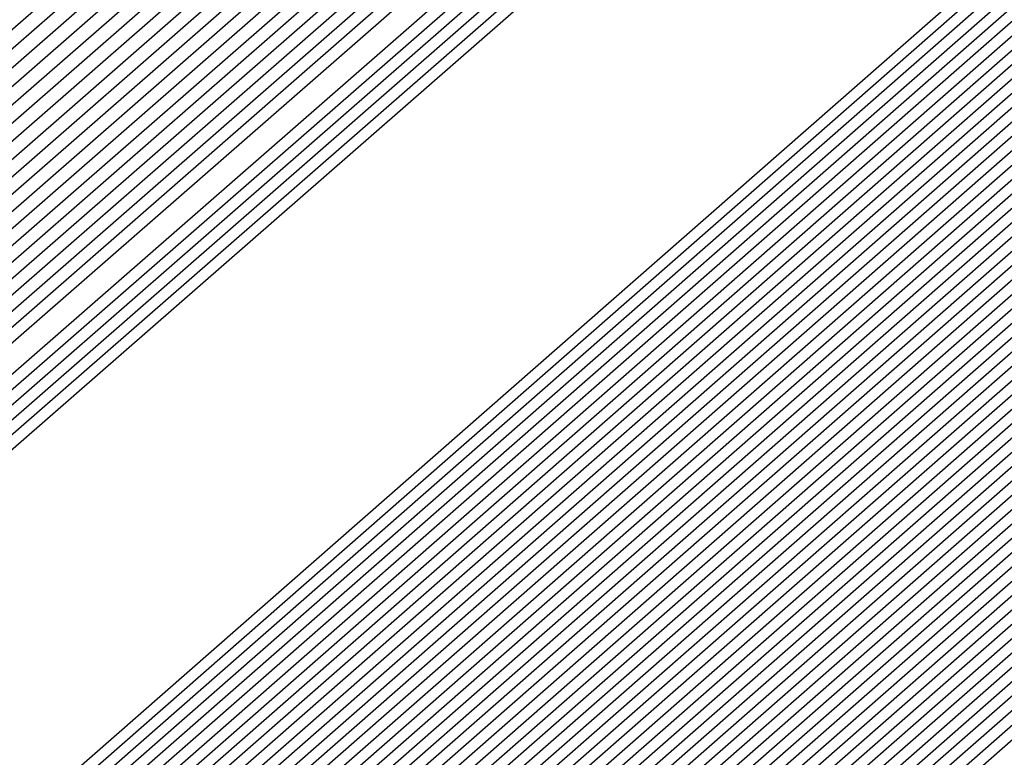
# Model space of a CAD drawing. Extents: x 3249832 to 3255657, y 13789405 to 13793316.
# Tile 1046 of 1056: x 3253213.1703 to 3253213.2379, y 13791261.704 to 13791261.7546. Entities that reach past the tile are written whole.
import ezdxf

# ---------------------------------------------------------------- set-up
doc = ezdxf.new("R2010")
doc.units = 0
doc.header["$LTSCALE"] = 100
doc.header["$MEASUREMENT"] = 0
for name, color, linetype in [('GRATIO_03231_CON', 1, 'CONTINUOUS'), ('GRATIO_0323_ICON', 1, 'CONTINUOUS'), ('TARGETS_EAST', 7, 'CONTINUOUS')]:
    doc.layers.add(name, color=color, linetype=linetype)

# ---------------------------------------------------------------- blocks, each defined once
blk = doc.blocks.new('Gratio_032316_contours')
at = {"layer": 'GRATIO_03231_CON', "color": 1, "linetype": 'Continuous', "flags": 128}
for points in [[(3253179.550267, 13791232.395029), (3253186.874414, 13791238.770013), (3253201.477501, 13791251.518979), (3253219.208231, 13791267.007142), (3253234.457627, 13791280.32933), (3253243.000283, 13791287.791533), (3253246.145111, 13791290.544398), (3253246.584601, 13791290.949743), (3253247.021869, 13791291.379004), (3253250.202537, 13791294.242122), (3253258.882853, 13791301.95866), (3253274.442625, 13791315.738665), (3253292.755901, 13791331.954127), (3253308.320283, 13791345.767528)], [(3253180.165438, 13791232.938016), (3253187.284875, 13791239.131551), (3253201.725162, 13791251.736777), (3253219.339021, 13791267.122277), (3253234.513145, 13791280.378622), (3253243.016437, 13791287.806466), (3253246.146682, 13791290.546762), (3253246.583888, 13791290.950539), (3253247.016449, 13791291.376392), (3253250.166335, 13791294.21318), (3253258.763902, 13791301.857324), (3253274.176051, 13791315.507242), (3253292.315837, 13791331.569332), (3253307.732852, 13791345.251979)], [(3253180.780609, 13791233.481003), (3253187.695336, 13791239.493089), (3253201.972823, 13791251.954576), (3253219.469811, 13791267.237409), (3253234.568663, 13791280.427913), (3253243.03259, 13791287.821399), (3253246.148254, 13791290.549125), (3253246.583174, 13791290.951335), (3253247.01103, 13791291.37378), (3253250.130132, 13791294.184237), (3253258.64495, 13791301.755989), (3253273.909475, 13791315.27582), (3253291.875768, 13791331.184533), (3253307.145422, 13791344.736429)], [(3253181.395779, 13791234.02399), (3253188.105796, 13791239.854627), (3253202.220483, 13791252.172373), (3253219.600605, 13791267.352541), (3253234.62418, 13791280.477205), (3253243.048743, 13791287.836333), (3253246.149825, 13791290.551488), (3253246.582461, 13791290.952131), (3253247.00561, 13791291.371168), (3253250.09393, 13791294.155295), (3253258.525999, 13791301.654654), (3253273.642899, 13791315.044399), (3253291.435703, 13791330.799734), (3253306.557991, 13791344.22088)], [(3253182.62612, 13791235.109965), (3253188.926717, 13791240.577703), (3253202.715805, 13791252.60797), (3253219.862185, 13791267.582808), (3253234.735216, 13791280.575787), (3253243.08105, 13791287.8662), (3253246.152968, 13791290.556214), (3253246.581034, 13791290.953723), (3253246.994771, 13791291.365943), (3253250.021525, 13791294.09741), (3253258.288097, 13791301.451983), (3253273.109746, 13791314.581556), (3253290.555574, 13791330.03014), (3253305.383131, 13791343.18978)], [(3253183.241291, 13791235.652952), (3253189.337178, 13791240.939241), (3253202.963466, 13791252.825768), (3253219.992975, 13791267.69794), (3253234.790735, 13791280.625079), (3253243.097204, 13791287.881133), (3253246.154539, 13791290.558578), (3253246.58032, 13791290.954518), (3253246.989352, 13791291.363331), (3253249.985323, 13791294.068467), (3253258.169146, 13791301.350649), (3253272.843172, 13791314.350135), (3253290.115509, 13791329.645341), (3253304.7957, 13791342.67423)], [(3253189.747638, 13791241.300779), (3253203.211127, 13791253.043565), (3253220.123765, 13791267.813075), (3253234.846252, 13791280.67437), (3253243.113357, 13791287.896066), (3253246.15611, 13791290.560941), (3253246.579607, 13791290.955314), (3253246.983932, 13791291.360719), (3253249.94912, 13791294.039525), (3253258.050194, 13791301.249313), (3253272.576596, 13791314.118713), (3253289.67544, 13791329.260546), (3253304.208269, 13791342.15868)], [(3253190.158098, 13791241.662317), (3253203.458788, 13791253.261364), (3253220.254555, 13791267.928207), (3253234.90177, 13791280.723661), (3253243.129511, 13791287.911), (3253246.157681, 13791290.563304), (3253246.578894, 13791290.95611), (3253246.978513, 13791291.358107), (3253249.912918, 13791294.010583), (3253257.931243, 13791301.147978), (3253272.31002, 13791313.88729), (3253289.235376, 13791328.875747), (3253303.620839, 13791341.64313)], [(3253190.979019, 13791242.385393), (3253203.954109, 13791253.696959), (3253220.516135, 13791268.158471), (3253235.012806, 13791280.822244), (3253243.161817, 13791287.940867), (3253246.160824, 13791290.56803), (3253246.577467, 13791290.957702), (3253246.967674, 13791291.352882), (3253249.840514, 13791293.952698), (3253257.693341, 13791300.945308), (3253271.776867, 13791313.424447), (3253288.355246, 13791328.106153), (3253302.445978, 13791340.612031)], [(3253191.38948, 13791242.746931), (3253204.20177, 13791253.914758), (3253220.646925, 13791268.273606), (3253235.068324, 13791280.871536), (3253243.177971, 13791287.9558), (3253246.162395, 13791290.570393), (3253246.576753, 13791290.958498), (3253246.962254, 13791291.35027), (3253249.804311, 13791293.923755), (3253257.57439, 13791300.843972), (3253271.510293, 13791313.193026), (3253287.915181, 13791327.721354), (3253301.858547, 13791340.096481)], [(3253191.79994, 13791243.108469), (3253204.449431, 13791254.132556), (3253220.777718, 13791268.388738), (3253235.123841, 13791280.920827), (3253243.194124, 13791287.970733), (3253246.163966, 13791290.572756), (3253246.57604, 13791290.959294), (3253246.956835, 13791291.347658), (3253249.768109, 13791293.894813), (3253257.455439, 13791300.742638), (3253271.243717, 13791312.961604), (3253287.475113, 13791327.336555), (3253301.271117, 13791339.580931)], [(3253192.210401, 13791243.470007), (3253204.697094, 13791254.350353), (3253220.908508, 13791268.50387), (3253235.179359, 13791280.970118), (3253243.210278, 13791287.985667), (3253246.165538, 13791290.57512), (3253246.575327, 13791290.96009), (3253246.951415, 13791291.345046), (3253249.731907, 13791293.86587), (3253257.336487, 13791300.641302), (3253270.977141, 13791312.730183), (3253287.035048, 13791326.95176), (3253300.683687, 13791339.065381)], [(3253193.031322, 13791244.193083), (3253205.192416, 13791254.78595), (3253221.170088, 13791268.734137), (3253235.290395, 13791281.068701), (3253243.242584, 13791288.015534), (3253246.16868, 13791290.579846), (3253246.5739, 13791290.961682), (3253246.940576, 13791291.339821), (3253249.659502, 13791293.807986), (3253257.098584, 13791300.438633), (3253270.443991, 13791312.26734), (3253286.154919, 13791326.182162), (3253299.508825, 13791338.034281)], [(3253193.441782, 13791244.554621), (3253205.440077, 13791255.003749), (3253221.300878, 13791268.849269), (3253235.345913, 13791281.117993), (3253243.258738, 13791288.030467), (3253246.170251, 13791290.582209), (3253246.573186, 13791290.962478), (3253246.935157, 13791291.337209), (3253249.623299, 13791293.779043), (3253256.979633, 13791300.337297), (3253270.177414, 13791312.035917), (3253285.714854, 13791325.797367), (3253298.921395, 13791337.518731)], [(3253193.852242, 13791244.916159), (3253205.687737, 13791255.221545), (3253221.431668, 13791268.964404), (3253235.401431, 13791281.167285), (3253243.274891, 13791288.045401), (3253246.171823, 13791290.584572), (3253246.572473, 13791290.963274), (3253246.929737, 13791291.334597), (3253249.587097, 13791293.750101), (3253256.860682, 13791300.235963), (3253269.910838, 13791311.804496), (3253285.274785, 13791325.412568), (3253298.333965, 13791337.003182)], [(3253194.262703, 13791245.277697), (3253205.935398, 13791255.439344), (3253221.562458, 13791269.079536), (3253235.456949, 13791281.216576), (3253243.291045, 13791288.060334), (3253246.173394, 13791290.586935), (3253246.571759, 13791290.96407), (3253246.924318, 13791291.331985), (3253249.550895, 13791293.721158), (3253256.741731, 13791300.134627), (3253269.644262, 13791311.573074), (3253284.834721, 13791325.027769), (3253297.746534, 13791336.487632)]]:
    blk.add_lwpolyline(points, dxfattribs=at)
at = {"layer": 'GRATIO_03231_CON', "color": 5, "linetype": 'Continuous', "flags": 128}
for points in [[(3253178.319926, 13791231.309054), (3253186.053494, 13791238.046937), (3253200.982177, 13791251.083383), (3253218.946651, 13791266.776878), (3253234.346592, 13791280.230748), (3253242.967977, 13791287.761666), (3253246.141969, 13791290.539672), (3253246.586028, 13791290.948151), (3253247.021068, 13791291.373941), (3253250.18182, 13791294.217704), (3253258.80647, 13791301.883558), (3253274.269372, 13791315.565571), (3253292.489554, 13791331.617619), (3253308.022214, 13791345.183537)], [(3253177.704756, 13791230.766067), (3253185.643033, 13791237.685398), (3253200.734516, 13791250.865585), (3253218.815861, 13791266.661746), (3253234.291074, 13791280.181456), (3253242.951823, 13791287.746732), (3253246.140397, 13791290.537309), (3253246.586741, 13791290.947355), (3253247.014362, 13791291.365837), (3253250.12102, 13791294.160915), (3253258.59804, 13791301.695547), (3253273.796257, 13791315.143359), (3253291.704555, 13791330.920638), (3253306.971337, 13791344.254342)], [(3253177.089585, 13791230.22308), (3253185.232573, 13791237.323861), (3253200.486855, 13791250.647788), (3253218.685071, 13791266.546611), (3253234.235555, 13791280.132165), (3253242.93567, 13791287.731799), (3253246.138826, 13791290.534946), (3253246.587455, 13791290.946559), (3253247.007656, 13791291.357733), (3253250.060221, 13791294.104125), (3253258.389611, 13791301.507537), (3253273.323142, 13791314.721148), (3253290.919561, 13791330.223658), (3253305.920461, 13791343.325148)], [(3253176.474414, 13791229.680093), (3253184.822112, 13791236.962323), (3253200.239195, 13791250.429989), (3253218.554281, 13791266.431479), (3253234.180037, 13791280.082873), (3253242.919516, 13791287.716865), (3253246.137255, 13791290.532583), (3253246.588168, 13791290.945763), (3253247.000951, 13791291.349628), (3253249.999421, 13791294.047336), (3253258.181181, 13791301.319527), (3253272.850028, 13791314.298938), (3253290.134562, 13791329.526677), (3253304.869584, 13791342.395954)], [(3253175.244073, 13791228.594119), (3253184.001191, 13791236.239247), (3253199.743873, 13791249.994392), (3253218.292697, 13791266.201212), (3253234.069002, 13791279.984291), (3253242.887209, 13791287.686999), (3253246.134112, 13791290.527856), (3253246.589595, 13791290.944171), (3253246.987539, 13791291.33342), (3253249.877822, 13791293.933757), (3253257.764321, 13791300.943507), (3253271.903798, 13791313.454514), (3253288.564569, 13791328.132716), (3253302.767831, 13791340.537565)], [(3253196.577061, 13791247.036147), (3253203.471051, 13791253.193803), (3253218.759506, 13791266.601258), (3253234.069714, 13791279.984133), (3253242.887716, 13791287.686623), (3253246.134624, 13791290.527313), (3253246.590308, 13791290.943375), (3253246.980833, 13791291.325315), (3253249.817023, 13791293.876967), (3253257.555891, 13791300.755497), (3253271.430682, 13791313.032305), (3253287.77957, 13791327.435736), (3253301.716954, 13791339.608371)], [(3253196.710569, 13791247.152543), (3253203.58621, 13791253.293811), (3253218.83398, 13791266.665582), (3253234.103448, 13791280.012829), (3253242.898008, 13791287.694797), (3253246.136358, 13791290.527838), (3253246.591022, 13791290.942579), (3253246.974128, 13791291.317211), (3253249.756224, 13791293.820178), (3253257.347461, 13791300.567486), (3253270.957567, 13791312.610093), (3253286.994572, 13791326.738755), (3253300.666077, 13791338.679176)], [(3253196.844077, 13791247.26894), (3253203.701371, 13791253.393818), (3253218.908454, 13791266.729905), (3253234.137183, 13791280.041526), (3253242.9083, 13791287.702971), (3253246.138093, 13791290.528363), (3253246.591735, 13791290.941783), (3253246.967422, 13791291.309107), (3253249.695424, 13791293.763388), (3253257.139032, 13791300.379476), (3253270.484453, 13791312.187881), (3253286.209573, 13791326.041774), (3253299.615201, 13791337.749981)], [(3253197.111093, 13791247.501735), (3253203.931691, 13791253.593836), (3253219.057401, 13791266.858547), (3253234.204654, 13791280.09892), (3253242.928884, 13791287.71932), (3253246.141561, 13791290.529414), (3253246.593162, 13791290.940191), (3253246.954011, 13791291.292898), (3253249.573825, 13791293.649809), (3253256.722172, 13791300.003456), (3253269.538223, 13791311.34346), (3253284.63958, 13791324.647813), (3253297.513447, 13791335.891592)], [(3253197.244601, 13791247.618131), (3253204.046851, 13791253.693843), (3253219.131875, 13791266.92287), (3253234.238388, 13791280.127617), (3253242.939176, 13791287.727494), (3253246.143296, 13791290.529939), (3253246.593875, 13791290.939395), (3253246.947305, 13791291.284794), (3253249.513026, 13791293.59302), (3253256.513742, 13791299.815445), (3253269.065109, 13791310.92125), (3253283.854581, 13791323.950833), (3253296.46257, 13791334.962398)], [(3253197.378109, 13791247.734529), (3253204.162012, 13791253.793851), (3253219.206348, 13791266.987193), (3253234.272124, 13791280.156313), (3253242.949468, 13791287.735668), (3253246.14503, 13791290.530465), (3253246.594589, 13791290.9386), (3253246.940599, 13791291.27669), (3253249.452226, 13791293.53623), (3253256.305312, 13791299.627435), (3253268.591994, 13791310.499038), (3253283.069583, 13791323.253852), (3253295.411694, 13791334.033204)], [(3253197.511617, 13791247.850926), (3253204.277171, 13791253.893859), (3253219.280822, 13791267.051512), (3253234.305859, 13791280.18501), (3253242.95976, 13791287.743843), (3253246.146765, 13791290.53099), (3253246.595302, 13791290.937804), (3253246.933893, 13791291.268586), (3253249.391427, 13791293.479441), (3253256.096882, 13791299.439425), (3253268.118879, 13791310.076826), (3253282.284588, 13791322.55687), (3253294.360818, 13791333.104009)], [(3253197.778633, 13791248.083719), (3253204.507492, 13791254.093876), (3253219.429769, 13791267.180159), (3253234.373329, 13791280.242404), (3253242.980343, 13791287.760191), (3253246.150233, 13791290.532041), (3253246.596729, 13791290.936212), (3253246.920482, 13791291.252377), (3253249.269828, 13791293.365862), (3253255.680023, 13791299.063404), (3253267.172648, 13791309.232405), (3253280.714591, 13791321.162909), (3253292.259064, 13791331.24562), (3253298.86322, 13791336.863506)], [(3253197.912141, 13791248.200117), (3253204.622651, 13791254.193883), (3253219.504243, 13791267.244478), (3253234.407064, 13791280.271101), (3253242.990635, 13791287.768365), (3253246.151968, 13791290.532566), (3253246.597442, 13791290.935416), (3253246.913776, 13791291.244273), (3253249.209028, 13791293.309072), (3253255.471593, 13791298.875394), (3253266.699533, 13791308.810193), (3253279.929596, 13791320.465926), (3253291.208188, 13791330.316426), (3253297.66843, 13791335.812021)], [(3253198.045649, 13791248.316514), (3253204.737812, 13791254.293891), (3253219.578716, 13791267.308801), (3253234.440798, 13791280.299798), (3253243.000927, 13791287.77654), (3253246.153702, 13791290.533091), (3253246.598156, 13791290.93462), (3253246.907071, 13791291.236168), (3253249.148229, 13791293.252283), (3253255.263163, 13791298.687384), (3253266.226419, 13791308.387983), (3253279.144597, 13791319.768946), (3253290.157311, 13791329.387232), (3253296.473639, 13791334.760535)], [(3253198.179157, 13791248.43291), (3253204.852971, 13791254.393901), (3253219.65319, 13791267.373124), (3253234.474533, 13791280.328495), (3253243.011219, 13791287.784714), (3253246.155437, 13791290.533616), (3253246.598869, 13791290.933824), (3253246.900365, 13791291.228064), (3253249.087429, 13791293.195493), (3253255.054733, 13791298.499374), (3253265.753304, 13791307.965772), (3253278.359599, 13791319.071965), (3253289.106434, 13791328.458038), (3253295.27885, 13791333.70905)], [(3253198.446173, 13791248.665705), (3253205.083292, 13791254.593916), (3253219.802137, 13791267.501766), (3253234.542003, 13791280.385889), (3253243.031803, 13791287.801062), (3253246.158905, 13791290.534667), (3253246.600296, 13791290.932232), (3253246.886954, 13791291.211856), (3253248.96583, 13791293.081914), (3253254.637874, 13791298.123353), (3253264.807075, 13791307.12135), (3253276.789604, 13791317.678004), (3253287.004681, 13791326.599649), (3253292.889269, 13791331.606079), (3253295.951331, 13791334.070942)], [(3253198.579681, 13791248.782102), (3253205.198453, 13791254.693924), (3253219.876611, 13791267.566089), (3253234.575738, 13791280.414585), (3253243.042095, 13791287.809237), (3253246.16064, 13791290.535192), (3253246.60101, 13791290.931436), (3253246.880248, 13791291.203751), (3253248.905031, 13791293.025125), (3253254.429444, 13791297.935343), (3253264.33396, 13791306.699138), (3253276.004607, 13791316.981023), (3253285.953804, 13791325.670454), (3253291.694479, 13791330.554594), (3253294.7416, 13791333.011419)], [(3253198.713189, 13791248.898498), (3253205.313612, 13791254.793933), (3253219.951085, 13791267.630412), (3253234.609474, 13791280.443283), (3253243.052387, 13791287.817411), (3253246.162374, 13791290.535718), (3253246.601723, 13791290.93064), (3253246.873542, 13791291.195647), (3253248.844232, 13791292.968335), (3253254.221014, 13791297.747333), (3253263.860844, 13791306.276928), (3253275.21961, 13791316.284043), (3253284.902928, 13791324.74126), (3253290.499689, 13791329.503109), (3253293.53187, 13791331.951897)], [(3253198.846697, 13791249.014895), (3253205.428774, 13791254.893941), (3253220.025558, 13791267.694732), (3253234.643209, 13791280.47198), (3253243.062679, 13791287.825585), (3253246.164109, 13791290.536243), (3253246.602436, 13791290.929844), (3253246.866836, 13791291.187543), (3253248.783432, 13791292.911546), (3253254.012584, 13791297.559322), (3253263.387729, 13791305.854716), (3253274.434612, 13791315.58706), (3253283.852051, 13791323.812065), (3253289.304899, 13791328.451623), (3253292.322139, 13791330.892375), (3253295.398785, 13791333.387147)], [(3253199.113713, 13791249.247691), (3253205.659094, 13791255.093956), (3253220.174506, 13791267.823378), (3253234.710679, 13791280.529373), (3253243.083262, 13791287.841934), (3253246.167577, 13791290.537293), (3253246.603863, 13791290.928252), (3253246.853425, 13791291.171334), (3253248.661833, 13791292.797967), (3253253.595725, 13791297.183302), (3253262.4415, 13791305.010294), (3253272.864616, 13791314.193099), (3253281.750298, 13791321.953677), (3253286.915319, 13791326.348653), (3253289.902678, 13791328.77333), (3253293.186926, 13791331.457682)], [(3253199.247221, 13791249.364086), (3253205.774253, 13791255.193966), (3253220.248979, 13791267.887697), (3253234.744414, 13791280.558071), (3253243.093554, 13791287.850108), (3253246.169312, 13791290.537819), (3253246.604577, 13791290.927456), (3253246.846719, 13791291.16323), (3253248.601034, 13791292.741177), (3253253.387295, 13791296.995292), (3253261.968385, 13791304.588083), (3253272.07962, 13791313.496119), (3253280.699421, 13791321.024482), (3253285.720529, 13791325.297167), (3253288.692948, 13791327.713808), (3253292.080997, 13791330.492949), (3253297.619173, 13791335.1971)], [(3253199.380729, 13791249.480484), (3253205.889415, 13791255.293974), (3253220.323453, 13791267.95202), (3253234.778148, 13791280.586767), (3253243.103846, 13791287.858282), (3253246.171046, 13791290.538344), (3253246.60529, 13791290.92666), (3253246.840014, 13791291.155126), (3253248.540234, 13791292.684388), (3253253.178865, 13791296.807282), (3253261.495269, 13791304.165872), (3253271.294621, 13791312.799138), (3253279.648544, 13791320.095288), (3253284.525739, 13791324.245682), (3253287.483217, 13791326.654286), (3253290.975067, 13791329.528217), (3253296.715246, 13791334.410219)], [(3253199.514237, 13791249.596881), (3253206.004574, 13791255.393981), (3253220.397926, 13791268.016343), (3253234.811884, 13791280.615464), (3253243.114138, 13791287.866456), (3253246.172781, 13791290.538869), (3253246.606003, 13791290.925864), (3253246.833308, 13791291.147021), (3253248.479435, 13791292.627598), (3253252.970435, 13791296.619271), (3253261.022155, 13791303.743661), (3253270.509624, 13791312.102158), (3253278.597668, 13791319.166094), (3253283.330949, 13791323.194197), (3253286.273487, 13791325.594763), (3253289.869138, 13791328.563484), (3253295.81132, 13791333.62334)], [(3253199.781252, 13791249.829674), (3253206.234894, 13791255.593998), (3253220.546874, 13791268.144986), (3253234.879353, 13791280.672858), (3253243.134722, 13791287.882805), (3253246.176249, 13791290.53992), (3253246.60743, 13791290.924272), (3253246.819896, 13791291.130813), (3253248.357836, 13791292.514019), (3253252.553575, 13791296.243251), (3253260.075926, 13791302.899239), (3253268.939629, 13791310.708195), (3253276.495915, 13791317.307705), (3253280.941369, 13791321.091226), (3253283.854026, 13791323.475719), (3253287.657279, 13791326.63402), (3253294.003467, 13791332.049579)], [(3253199.91476, 13791249.946072), (3253206.350054, 13791255.694006), (3253220.621347, 13791268.209309), (3253234.913089, 13791280.701555), (3253243.145014, 13791287.890979), (3253246.177984, 13791290.540445), (3253246.608144, 13791290.923477), (3253246.813191, 13791291.122709), (3253248.297036, 13791292.45723), (3253252.345146, 13791296.055241), (3253259.60281, 13791302.477028), (3253268.154633, 13791310.011214), (3253275.445038, 13791316.37851), (3253279.746579, 13791320.03974), (3253282.644295, 13791322.416197), (3253286.55135, 13791325.669287), (3253293.099541, 13791331.2627), (3253300.795214, 13791337.869235)], [(3253200.048268, 13791250.062469), (3253206.465215, 13791255.794014), (3253220.695821, 13791268.273632), (3253234.946824, 13791280.730252), (3253243.155306, 13791287.899153), (3253246.179718, 13791290.540971), (3253246.608857, 13791290.922681), (3253246.806485, 13791291.114604), (3253248.236237, 13791292.40044), (3253252.136716, 13791295.86723), (3253259.129695, 13791302.054816), (3253267.369634, 13791309.314234), (3253274.394161, 13791315.449316), (3253278.551789, 13791318.988255), (3253281.434565, 13791321.356674), (3253285.44542, 13791324.704555), (3253292.195614, 13791330.475819), (3253300.12972, 13791337.290156)], [(3253200.181776, 13791250.178867), (3253206.580374, 13791255.894021), (3253220.770295, 13791268.337951), (3253234.980558, 13791280.758949), (3253243.165597, 13791287.907327), (3253246.181453, 13791290.541496), (3253246.609571, 13791290.921885), (3253246.799779, 13791291.1065), (3253248.175437, 13791292.34365), (3253251.928286, 13791295.67922), (3253258.656581, 13791301.632605), (3253266.584637, 13791308.617253), (3253273.343284, 13791314.520121), (3253277.356999, 13791317.93677), (3253280.224834, 13791320.297152), (3253284.339491, 13791323.739822), (3253291.291688, 13791329.688939), (3253299.464229, 13791336.711079)], [(3253200.448792, 13791250.41166), (3253206.810695, 13791256.094039), (3253220.919242, 13791268.466597), (3253235.048029, 13791280.816343), (3253243.186181, 13791287.923676), (3253246.184922, 13791290.542546), (3253246.610997, 13791290.920293), (3253246.786368, 13791291.090291), (3253248.053838, 13791292.230072), (3253251.511426, 13791295.3032), (3253257.71035, 13791300.788183), (3253265.014642, 13791307.223292), (3253271.241531, 13791312.661733), (3253274.967419, 13791315.833799), (3253277.805373, 13791318.178108), (3253282.127631, 13791321.810358), (3253289.483835, 13791328.115179), (3253298.133244, 13791335.552923)], [(3253200.5823, 13791250.528057), (3253206.925856, 13791256.194046), (3253220.993715, 13791268.530917), (3253235.081764, 13791280.845039), (3253243.196473, 13791287.93185), (3253246.186656, 13791290.543072), (3253246.611711, 13791290.919497), (3253246.779662, 13791291.082187), (3253247.993039, 13791292.173282), (3253251.302996, 13791295.11519), (3253257.237236, 13791300.365972), (3253264.229644, 13791306.52631), (3253270.190655, 13791311.732538), (3253273.772629, 13791314.782314), (3253276.595643, 13791317.118585), (3253281.021702, 13791320.845625), (3253288.579908, 13791327.328299), (3253297.467752, 13791334.973846)], [(3253200.715808, 13791250.644455), (3253207.041015, 13791256.294056), (3253221.068189, 13791268.59524), (3253235.115498, 13791280.873737), (3253243.206765, 13791287.940024), (3253246.18839, 13791290.543597), (3253246.612424, 13791290.918701), (3253246.772956, 13791291.074083), (3253247.93224, 13791292.116492), (3253251.094567, 13791294.927179), (3253256.764121, 13791299.943761), (3253263.444647, 13791305.82933), (3253269.139778, 13791310.803344), (3253272.577839, 13791313.730828), (3253275.385912, 13791316.059063), (3253279.915773, 13791319.880893), (3253287.675982, 13791326.541418), (3253296.802261, 13791334.394769)], [(3253200.849316, 13791250.760851), (3253207.156176, 13791256.394064), (3253221.142663, 13791268.659563), (3253235.149234, 13791280.902434), (3253243.217057, 13791287.948199), (3253246.190125, 13791290.544122), (3253246.613138, 13791290.917905), (3253246.766251, 13791291.065979), (3253247.87144, 13791292.059703), (3253250.886137, 13791294.739169), (3253256.291006, 13791299.52155), (3253262.659648, 13791305.132348), (3253268.088901, 13791309.87415), (3253271.383048, 13791312.679343), (3253274.176182, 13791314.999541), (3253278.809843, 13791318.91616), (3253286.772056, 13791325.754539), (3253296.136767, 13791333.81569)], [(3253201.116332, 13791250.993646), (3253207.386497, 13791256.594079), (3253221.29161, 13791268.788205), (3253235.216703, 13791280.959827), (3253243.237641, 13791287.964547), (3253246.193594, 13791290.545173), (3253246.614564, 13791290.916313), (3253246.752839, 13791291.04977), (3253247.749841, 13791291.946124), (3253250.469277, 13791294.363148), (3253255.344776, 13791298.677128), (3253261.089654, 13791303.738387), (3253265.987148, 13791308.015761), (3253268.993468, 13791310.576372), (3253271.756721, 13791312.880496), (3253276.597984, 13791316.986696), (3253284.964203, 13791324.180778), (3253294.805784, 13791332.657536)], [(3253201.24984, 13791251.110043), (3253207.501656, 13791256.694088), (3253221.366084, 13791268.852528), (3253235.250439, 13791280.988525), (3253243.247933, 13791287.972721), (3253246.195328, 13791290.545698), (3253246.615278, 13791290.915517), (3253246.746134, 13791291.041666), (3253247.689042, 13791291.889334), (3253250.260847, 13791294.175138), (3253254.871662, 13791298.254917), (3253260.304656, 13791303.041406), (3253264.936271, 13791307.086566), (3253267.798678, 13791309.524887), (3253270.54699, 13791311.820974), (3253275.492055, 13791316.021963), (3253284.060277, 13791323.393899), (3253294.140291, 13791332.078457)], [(3253201.383348, 13791251.226439), (3253207.616817, 13791256.794096), (3253221.440557, 13791268.916851), (3253235.284174, 13791281.017221), (3253243.258224, 13791287.980896), (3253246.197062, 13791290.546223), (3253246.615991, 13791290.914721), (3253246.739428, 13791291.033562), (3253247.628242, 13791291.832545), (3253250.052417, 13791293.987128), (3253254.398546, 13791297.832706), (3253259.519659, 13791302.344425), (3253263.885395, 13791306.157372), (3253266.603888, 13791308.473402), (3253269.33726, 13791310.761452), (3253274.386125, 13791315.057231), (3253283.156349, 13791322.607018), (3253293.474799, 13791331.49938)], [(3253201.516856, 13791251.342836), (3253207.731977, 13791256.894104), (3253221.515031, 13791268.98117), (3253235.317908, 13791281.045918), (3253243.268516, 13791287.98907), (3253246.198797, 13791290.546749), (3253246.616705, 13791290.913925), (3253246.732722, 13791291.025457), (3253247.567443, 13791291.775755), (3253249.843988, 13791293.799118), (3253253.925432, 13791297.410495), (3253258.734661, 13791301.647445), (3253262.834518, 13791305.228178), (3253265.409098, 13791307.421916), (3253268.127529, 13791309.701929), (3253273.280196, 13791314.092498), (3253282.252423, 13791321.820138), (3253292.809306, 13791330.920303), (3253301.810882, 13791338.630682)], [(3253201.783872, 13791251.575631), (3253207.962297, 13791257.094121), (3253221.663978, 13791269.109817), (3253235.385379, 13791281.103312), (3253243.2891, 13791288.005418), (3253246.202266, 13791290.547799), (3253246.618132, 13791290.912333), (3253246.719311, 13791291.009249), (3253247.445844, 13791291.662176), (3253249.427128, 13791293.423097), (3253252.979202, 13791296.566073), (3253257.164667, 13791300.253483), (3253260.732765, 13791303.369789), (3253263.019518, 13791305.318945), (3253265.708069, 13791307.582885), (3253271.068337, 13791312.163033), (3253280.44457, 13791320.246378), (3253291.478323, 13791329.762148), (3253300.885471, 13791337.825133)], [(3253201.91738, 13791251.692027), (3253208.077456, 13791257.194129), (3253221.738452, 13791269.174136), (3253235.419113, 13791281.132009), (3253243.299392, 13791288.013593), (3253246.204, 13791290.548325), (3253246.618845, 13791290.911537), (3253246.712605, 13791291.001144), (3253247.385044, 13791291.605387), (3253249.218698, 13791293.235087), (3253252.506087, 13791296.143862), (3253256.379669, 13791299.556502), (3253259.681888, 13791302.440594), (3253261.824728, 13791304.26746), (3253264.498338, 13791306.523363), (3253269.962407, 13791311.198301), (3253279.540643, 13791319.459498), (3253290.812829, 13791329.183071), (3253300.422766, 13791337.422359)], [(3253202.050886, 13791251.808424), (3253208.192618, 13791257.294136), (3253221.812925, 13791269.238459), (3253235.452849, 13791281.160706), (3253243.309684, 13791288.021767), (3253246.205734, 13791290.54885), (3253246.619558, 13791290.910741), (3253246.705899, 13791290.99304), (3253247.324245, 13791291.548597), (3253249.010269, 13791293.047077), (3253252.032972, 13791295.72165), (3253255.594672, 13791298.859521), (3253258.631011, 13791301.5114), (3253260.629938, 13791303.215975), (3253263.288608, 13791305.46384), (3253268.856478, 13791310.233569), (3253278.636718, 13791318.672617), (3253290.147338, 13791328.603992), (3253299.96006, 13791337.019585)], [(3253222.189727, 13791268.956195), (3253208.471011, 13791257.206985), (3253202.184394, 13791251.924823), (3253202.184394, 13791251.924822), (3253208.307777, 13791257.394144), (3253221.887399, 13791269.302782)], [(3253222.336854, 13791269.086923), (3253208.700353, 13791257.408126), (3253202.451409, 13791252.157615), (3253202.45141, 13791252.157615), (3253208.538097, 13791257.594161), (3253222.036346, 13791269.431424)], [(3253222.410417, 13791269.152286), (3253208.815023, 13791257.508695), (3253202.584921, 13791252.274011), (3253202.584918, 13791252.274013), (3253208.653258, 13791257.694169), (3253222.11082, 13791269.495747)], [(3253222.483981, 13791269.217651), (3253208.92969, 13791257.609264), (3253202.718428, 13791252.390411), (3253202.718426, 13791252.39041), (3253208.768418, 13791257.794177), (3253222.185294, 13791269.560071)], [(3253222.557544, 13791269.283014), (3253209.044361, 13791257.709832), (3253202.851936, 13791252.506807), (3253202.851934, 13791252.506806), (3253208.883579, 13791257.894186), (3253222.259767, 13791269.62439)], [(3253222.704671, 13791269.413741), (3253209.273702, 13791257.91097), (3253203.118951, 13791252.739602), (3253203.11895, 13791252.739601), (3253209.113899, 13791258.094202), (3253222.408715, 13791269.753036)], [(3253222.778233, 13791269.479104), (3253209.388373, 13791258.011542), (3253203.252459, 13791252.855998), (3253203.252458, 13791252.855998), (3253209.229059, 13791258.194209), (3253222.483188, 13791269.817355)], [(3253222.851796, 13791269.544469), (3253209.503043, 13791258.112111), (3253203.385966, 13791252.972394), (3253203.385966, 13791252.972394), (3253209.34422, 13791258.294219), (3253222.557662, 13791269.881678)], [(3253222.92536, 13791269.609832), (3253209.617714, 13791258.21268), (3253203.519474, 13791253.08879), (3253203.519474, 13791253.088791), (3253209.459379, 13791258.394226), (3253222.632135, 13791269.946001)], [(3253294.555932, 13791331.784818), (3253282.651333, 13791321.302735), (3253268.603203, 13791309.014447), (3253256.633797, 13791298.600272), (3253249.913733, 13791292.816087), (3253247.407106, 13791290.719974), (3253247.026376, 13791290.445568), (3253246.628672, 13791290.097267), (3253243.849802, 13791287.662521), (3253236.270245, 13791281.099544), (3253223.072487, 13791269.740559), (3253209.847055, 13791258.413819), (3253203.786489, 13791253.321586), (3253203.78649, 13791253.321586), (3253209.689707, 13791258.594234), (3253222.78114, 13791270.074575), (3253235.891608, 13791281.53353), (3253243.79641, 13791288.432975), (3253249.048806, 13791292.998606), (3253256.146548, 13791299.147074), (3253268.135158, 13791309.529006), (3253282.251274, 13791321.730918), (3253294.279297, 13791332.073309)], [(3253294.303412, 13791331.566983), (3253282.46184, 13791321.140397), (3253268.488083, 13791308.917171), (3253256.582029, 13791298.558148), (3253249.897517, 13791292.804611), (3253247.40414, 13791290.719612), (3253247.02543, 13791290.446644), (3253246.629001, 13791290.099378), (3253243.858784, 13791287.672183), (3253236.302787, 13791281.129602), (3253223.14605, 13791269.805922), (3253209.961726, 13791258.514388), (3253203.919997, 13791253.437981), (3253203.919998, 13791253.437982), (3253209.804872, 13791258.694236), (3253222.855652, 13791270.138852), (3253235.925472, 13791281.562076), (3253243.805117, 13791288.439206), (3253249.036009, 13791292.985734), (3253256.097231, 13791299.102201), (3253268.022476, 13791309.42905), (3253282.06389, 13791321.566318), (3253294.028242, 13791331.853946)]]:
    blk.add_lwpolyline(points, dxfattribs=at)
at = {"layer": 'GRATIO_0323_ICON', "color": 7, "linetype": 'Continuous', "flags": 128}
for points in [[(3253175.859244, 13791229.137106), (3253184.411652, 13791236.600784), (3253199.991534, 13791250.212191), (3253218.423487, 13791266.316347), (3253234.12452, 13791280.033582), (3253242.903363, 13791287.701932), (3253246.135684, 13791290.53022), (3253246.588881, 13791290.944967), (3253246.994245, 13791291.341524), (3253249.938622, 13791293.990546), (3253257.972751, 13791301.131516), (3253272.376913, 13791313.876726), (3253289.349564, 13791328.829697), (3253303.818707, 13791341.466759)], [(3253182.01095, 13791234.566977), (3253188.516256, 13791240.216165), (3253202.468144, 13791252.390171), (3253219.731395, 13791267.467676), (3253234.679698, 13791280.526496), (3253243.064897, 13791287.851266), (3253246.151396, 13791290.553851), (3253246.581747, 13791290.952927), (3253247.000191, 13791291.368556), (3253250.057728, 13791294.126352), (3253258.407048, 13791301.553319), (3253273.376322, 13791314.812978), (3253290.995638, 13791330.414939), (3253305.970561, 13791343.705329)], [(3253196.977585, 13791247.385338), (3253203.81653, 13791253.493826), (3253218.982927, 13791266.794228), (3253234.170919, 13791280.070222), (3253242.918592, 13791287.711146), (3253246.139827, 13791290.528889), (3253246.592449, 13791290.940987), (3253246.960716, 13791291.301003), (3253249.634624, 13791293.706599), (3253256.930602, 13791300.191466), (3253270.011338, 13791311.765671), (3253285.424578, 13791325.344794), (3253298.564324, 13791336.820787)], [(3253197.645125, 13791247.967322), (3253204.392332, 13791253.993868), (3253219.355296, 13791267.115835), (3253234.339593, 13791280.213708), (3253242.970052, 13791287.752017), (3253246.148499, 13791290.531515), (3253246.596016, 13791290.937008), (3253246.927188, 13791291.260481), (3253249.330627, 13791293.422651), (3253255.888453, 13791299.251414), (3253267.645763, 13791309.654617), (3253281.499589, 13791321.859889), (3253293.30994, 13791332.174815)], [(3253198.312665, 13791248.549307), (3253204.968133, 13791254.493908), (3253219.727664, 13791267.437447), (3253234.508269, 13791280.357192), (3253243.021511, 13791287.792888), (3253246.157171, 13791290.534142), (3253246.599583, 13791290.933028), (3253246.893659, 13791291.21996), (3253249.02663, 13791293.138704), (3253254.846303, 13791298.311363), (3253265.28019, 13791307.54356), (3253277.574602, 13791318.374985), (3253288.055557, 13791327.528843), (3253294.084059, 13791332.657565)], [(3253190.568559, 13791242.023855), (3253203.706449, 13791253.479162), (3253220.385345, 13791268.043339), (3253234.957288, 13791280.772953), (3253243.145664, 13791287.925933), (3253246.159253, 13791290.565667), (3253246.57818, 13791290.956906), (3253246.973093, 13791291.355494), (3253249.876716, 13791293.98164), (3253257.812292, 13791301.046643), (3253272.043444, 13791313.655869), (3253288.795311, 13791328.490948), (3253303.033409, 13791341.12758)], [(3253198.980205, 13791249.131293), (3253205.543933, 13791254.993949), (3253220.100032, 13791267.759055), (3253234.676943, 13791280.500676), (3253243.07297, 13791287.833759), (3253246.165843, 13791290.536768), (3253246.60315, 13791290.929048), (3253246.860131, 13791291.179438), (3253248.722633, 13791292.854756), (3253253.804154, 13791297.371312), (3253262.914614, 13791305.432505), (3253273.649615, 13791314.89008), (3253282.801174, 13791322.882871), (3253288.110109, 13791327.400138), (3253291.112409, 13791329.832853), (3253294.292856, 13791332.422414)], [(3253199.647745, 13791249.713279), (3253206.119735, 13791255.493989), (3253220.4724, 13791268.080666), (3253234.845619, 13791280.644161), (3253243.12443, 13791287.87463), (3253246.174515, 13791290.539395), (3253246.606717, 13791290.925068), (3253246.826602, 13791291.138917), (3253248.418635, 13791292.570809), (3253252.762005, 13791296.431261), (3253260.54904, 13791303.321449), (3253269.724626, 13791311.405175), (3253277.546791, 13791318.236899), (3253282.136159, 13791322.142711), (3253285.063756, 13791324.535241), (3253288.763208, 13791327.598752), (3253294.907393, 13791332.836459)], [(3253200.315284, 13791250.295262), (3253206.695535, 13791255.994031), (3253220.844768, 13791268.402274), (3253235.014293, 13791280.787646), (3253243.175889, 13791287.915502), (3253246.183187, 13791290.542021), (3253246.610284, 13791290.921089), (3253246.793074, 13791291.098396), (3253248.114638, 13791292.286861), (3253251.719856, 13791295.49121), (3253258.183466, 13791301.210395), (3253265.799639, 13791307.920272), (3253272.292408, 13791313.590927), (3253276.162209, 13791316.885284), (3253279.015104, 13791319.23763), (3253283.233561, 13791322.77509), (3253290.387762, 13791328.902059), (3253298.798737, 13791336.132002)], [(3253192.620861, 13791243.831545), (3253204.944755, 13791254.568152), (3253221.039298, 13791268.619005), (3253235.234877, 13791281.01941), (3253243.226431, 13791288.0006), (3253246.167109, 13791290.577483), (3253246.574613, 13791290.960886), (3253246.945996, 13791291.342433), (3253249.695704, 13791293.836928), (3253257.217535, 13791300.539968), (3253270.710565, 13791312.498762), (3253286.594983, 13791326.566961), (3253300.096256, 13791338.549831)], [(3253200.982824, 13791250.877248), (3253207.271336, 13791256.494071), (3253221.217136, 13791268.723886), (3253235.182969, 13791280.93113), (3253243.227349, 13791287.956373), (3253246.191859, 13791290.544648), (3253246.613851, 13791290.917109), (3253246.759545, 13791291.057874), (3253247.810641, 13791292.002913), (3253250.677707, 13791294.551159), (3253255.817891, 13791299.099339), (3253261.874652, 13791304.435368), (3253267.038025, 13791308.944955), (3253270.188258, 13791311.627858), (3253272.966451, 13791313.940019), (3253277.703914, 13791317.951428), (3253285.868129, 13791324.967658), (3253295.471276, 13791333.236613)], [(3253201.650364, 13791251.459234), (3253207.847138, 13791256.994112), (3253221.589505, 13791269.045494), (3253235.351644, 13791281.074615), (3253243.278808, 13791287.997244), (3253246.200531, 13791290.547274), (3253246.617418, 13791290.913129), (3253246.726017, 13791291.017353), (3253247.506643, 13791291.718966), (3253249.635558, 13791293.611107), (3253253.452317, 13791296.988284), (3253257.949664, 13791300.950463), (3253261.783641, 13791304.298983), (3253264.214308, 13791306.370431), (3253266.917799, 13791308.642407), (3253272.174266, 13791313.127766), (3253281.348498, 13791321.033258), (3253292.143814, 13791330.341225), (3253301.348177, 13791338.227907)], [(3253222.263291, 13791269.021558), (3253208.585682, 13791257.307554), (3253202.317902, 13791252.041219), (3253202.317902, 13791252.041219), (3253208.422938, 13791257.494154), (3253221.961873, 13791269.367105)], [(3253222.631108, 13791269.348376), (3253209.159031, 13791257.810401), (3253202.985444, 13791252.623202), (3253202.985442, 13791252.623203), (3253208.998738, 13791257.994194), (3253222.334241, 13791269.688713)], [(3253294.808451, 13791332.002654), (3253282.840827, 13791321.465075), (3253268.718327, 13791309.111721), (3253256.685565, 13791298.642396), (3253249.92995, 13791292.827563), (3253247.410073, 13791290.720336), (3253247.027321, 13791290.444492), (3253246.628342, 13791290.095156), (3253243.840821, 13791287.65286), (3253236.237703, 13791281.069487), (3253222.998923, 13791269.675195), (3253209.732385, 13791258.313249), (3253203.652982, 13791253.20519), (3253203.652982, 13791253.205189), (3253209.574542, 13791258.494232), (3253222.706628, 13791270.010298), (3253235.857744, 13791281.504982), (3253243.787703, 13791288.426743), (3253249.061604, 13791293.011479), (3253256.195865, 13791299.191949), (3253268.247842, 13791309.628962), (3253282.438653, 13791321.895519), (3253294.530352, 13791332.292673)]]:
    blk.add_lwpolyline(points, dxfattribs=at)

msp = doc.modelspace()

# ---------------------------------------------------------------- block references
at = {"layer": 'TARGETS_EAST'}
msp.add_blockref('Gratio_032316_contours', (0, 0), dxfattribs=at)

doc.saveas('drawing.dxf')
